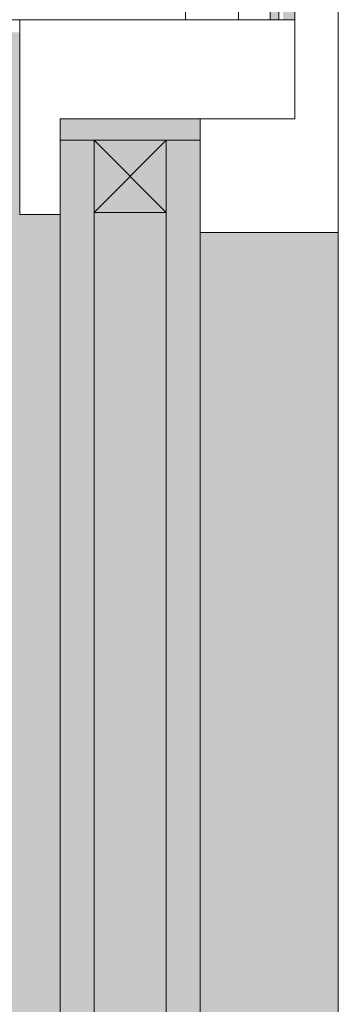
# Model space of a CAD drawing. Header units: millimetres. Extents: x -281 to 121694, y -16481 to 65128.
# Tile 990 of 1056: x 32481 to 32556, y 28894 to 29126. Entities that reach past the tile are written whole.
import ezdxf

# ---------------------------------------------------------------- set-up
doc = ezdxf.new("R2010")
doc.units = ezdxf.units.MM
for name, color, linetype, lineweight in [('A--L$01A__Algemeen', 7, 'Continuous', 5), ('A--L21__Buitenwanden', 3, 'Continuous', 5), ('A--L3__Afbouw', 2, 'Continuous', 5), ('A--L82__LosseGebruikersInvent', 1, 'Continuous', 5)]:
    doc.layers.add(name, color=color, linetype=linetype, lineweight=lineweight)

# ---------------------------------------------------------------- blocks, each defined once
blk = doc.blocks.new('NLRS_WI_kozijn_gen_cpz - NLRS_WI_kozijn bxh_3500x2620mm ongelijk_gen_cpz 2-74013926-L_80_ 12')
at = {"layer": 'A--L3__Afbouw'}
h = blk.add_hatch(color=256, dxfattribs=at)
h.paths.add_polyline_path([(1676, 149.55), (1676, 159.75), (40, 159.75), (40, 127.25), (1676, 127.25)])
h.paths.add_polyline_path([(-40, 127.25), (-40, 159.75), (-1676, 159.75), (-1676, 127.25), (-142.48, 127.25)])
h = blk.add_hatch(color=256, dxfattribs=at)
h.paths.add_polyline_path([(1680.2, 94.25), (40, 94.25), (40, 87.75), (22, 87.75), (22, 84.75), (1680.2, 84.75), (1680.2, 87.75)])
h.paths.add_polyline_path([(-22, 84.75), (-22, 87.75), (-40, 87.75), (-40, 94.25), (-1680.2, 94.25), (-1680.2, 84.75), (-25, 84.75)])
blk.add_hatch(color=256, dxfattribs=at).paths.add_polyline_path([(1723, 84.75), (22, 84.75), (22, 27.75), (-22, 27.75), (-22, 84.75), (-1723, 84.75), (-1723, -142.25), (1723, -142.25)])
for p, q in [((-1676, 159.75), (-1756, 159.75)), ((-1676, 159.75), (-40, 159.75)), ((-1676, 127.25), (-1676, 159.75)), ((-1756, 149.55), (-1702.7, 149.55)), ((-1702.7, 149.55), (-1726, 149.55)), ((-1726, 149.55), (-1726, 136.25)), ((-1702.7, 127.25), (-1702.7, 149.55)), ((-1702.7, 149.55), (-1702.7, 127.25)), ((-1680.2, 84.75), (-1680.2, 94.25)), ((-1726, 84.75), (-1680.2, 84.75))]:
    blk.add_line(p, q, dxfattribs=at)
blk = doc.blocks.new('CSWK_double-triple glass panel - CSWK_double-triple glass panel-73993861-L_80_ 12')
at = {"layer": 'A--L$01A__Algemeen'}
for points in [[(833.85, 65), (-833.85, 65), (-833.85, 57), (833.85, 57)], [(833.85, 40), (-833.85, 40), (-833.85, 32), (833.85, 32)]]:
    blk.add_hatch(color=256, dxfattribs=at).paths.add_polyline_path(points)
at = {"layer": 'A--L82__LosseGebruikersInvent'}
blk.add_hatch(color=256, dxfattribs=at).paths.add_polyline_path([(838.85, 57), (838.85, 65), (833.85, 65), (833.85, 57), (-833.85, 57), (-833.85, 65), (-838.85, 65), (-838.85, 32), (-833.85, 32), (-833.85, 40), (833.85, 40), (833.85, 32), (838.85, 32), (838.85, 40.54)])
at = {"layer": 'A--L$01A__Algemeen'}
for p, q in [((833.85, 65), (-833.85, 65)), ((-833.85, 65), (-833.85, 57)), ((-833.85, 57), (833.85, 57)), ((-833.85, 57), (-816.85, 57)), ((-833.85, 40), (-833.85, 57)), ((-833.85, 57), (-816.85, 40)), ((-816.85, 57), (-833.85, 40)), ((-816.85, 57), (-816.85, 40)), ((833.85, 40), (-833.85, 40)), ((-833.85, 40), (-833.85, 32)), ((-816.85, 40), (-833.85, 40)), ((-833.85, 32), (833.85, 32))]:
    blk.add_line(p, q, dxfattribs=at)
at = {"layer": 'A--L82__LosseGebruikersInvent'}
for p, q in [((-833.85, 65), (-838.85, 65)), ((-838.85, 65), (-838.85, 32)), ((-838.85, 32), (-833.85, 32))]:
    blk.add_line(p, q, dxfattribs=at)
blk = doc.blocks.new('CWP_binnengevel afwerking - NLRS_CWP_41_12_07_gevelafwerking Alumet ALUnature Matt etched E6_gen_cpz-74030720-L_80_ 12')
at = {"layer": 'A--L3__Afbouw'}
h = blk.add_hatch(color=256, dxfattribs=at)
h.paths.add_polyline_path([(1787.5, -2.2), (1775, -2.2), (1775, 4), (1756, 4), (1756, -2.2), (1726, -2.2), (1726, -4.01), (1787.5, -4.01)])
h.paths.add_polyline_path([(-1726, -2.2), (-1756, -2.2), (-1756, 4), (-1775, 4), (-1775, -2.2), (-1787.5, -2.2), (-1787.5, -4.01), (-1726, -4.01)])
h = blk.add_hatch(color=256, dxfattribs=at)
h.paths.add_polyline_path([(1787.5, -4.53), (1787.5, -4.01), (1726, -5.01), (1726, -6.01), (1787.5, -5.01)])
h.paths.add_polyline_path([(-1726, -4.01), (-1787.5, -5.01), (-1787.5, -6.01), (-1726, -5.01), (-1726, -4.02)])
h = blk.add_hatch(color=256, dxfattribs=at)
h.paths.add_polyline_path([(1787.5, -6.01), (1726, -6.01), (1726, -8.01), (1787.5, -8.01)])
h.paths.add_polyline_path([(-1726, -8.01), (-1726, -6.01), (-1787.5, -6.01), (-1787.5, -8.01)])
for p, q in [((-1726, -6.01), (-1787.5, -6.01)), ((-1726, -8.01), (-1787.5, -8.01))]:
    blk.add_line(p, q, dxfattribs=at)

msp = doc.modelspace()

# ---------------------------------------------------------------- linework, layer by layer
at = {"layer": 'A--L21__Buitenwanden'}
for p, q in [((32520, 29126), (32520, 29274)), ((32532.5, 29126), (32532.5, 29274)), ((32260, 29126), (32532.5, 29126))]:
    msp.add_line(p, q, dxfattribs=at)

# ---------------------------------------------------------------- block references
at = {"layer": 'A--L$01A__Algemeen', "rotation": 269.9999999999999}
msp.add_blockref('CSWK_double-triple glass panel - CSWK_double-triple glass panel-73993861-L_80_ 12', (32458.5, 28263.85), dxfattribs=at)
at = {"layer": 'A--L3__Afbouw'}
for name, p, rotation in [('NLRS_WI_kozijn_gen_cpz - NLRS_WI_kozijn bxh_3500x2620mm ongelijk_gen_cpz 2-74013926-L_80_ 12', (32396.25, 27400), 269.9999999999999), ('CWP_binnengevel afwerking - NLRS_CWP_41_12_07_gevelafwerking Alumet ALUnature Matt etched E6_gen_cpz-74030720-L_80_ 12', (32548, 27400), 270)]:
    msp.add_blockref(name, p, dxfattribs=dict(at, rotation=rotation))

doc.saveas('drawing.dxf')
